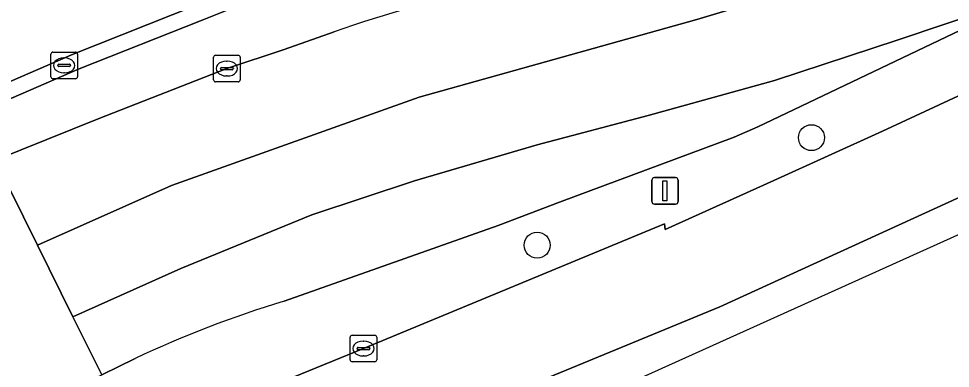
# Model space of a CAD drawing. Extents: x 158352 to 159489, y 383828 to 384603.
# Drawn here: x 158953.68 to 158988.73, y 383868.11 to 383881.28 of the extents above; entities that cross this region are included whole.
import ezdxf

# ---------------------------------------------------------------- set-up
doc = ezdxf.new("R2010")
doc.units = 0
for name, color, linetype in [('IMGEO_Berm_groen', 7, 'Continuous'), ('IMGEO_Boom', 7, 'Continuous'), ('IMGEO_Fietspad_gesloten', 7, 'Continuous'), ('IMGEO_Groenvoorziening', 7, 'Continuous'), ('IMGEO_Haag', 7, 'Continuous'), ('IMGEO_Kolk', 7, 'Continuous'), ('IMGEO_Lichtmast', 7, 'Continuous'), ('IMGEO_OVBaan_gesloten', 7, 'Continuous'), ('IMGEO_Rijbaan_regionaal_gesloten', 7, 'Continuous'), ('IMGEO_Rioolput', 7, 'Continuous')]:
    doc.layers.add(name, color=color, linetype=linetype)

msp = doc.modelspace()

# ---------------------------------------------------------------- linework, layer by layer
at = {"layer": 'IMGEO_Berm_groen'}
for points in [[(159043.502, 383906.7), (159040.278, 383905.183), (159026.647, 383898.814), (159000, 383886.068), (158992.107, 383882.293), (158981.488, 383877.213), (158980.599, 383876.818), (158974.021, 383874.372), (158971.723, 383873.496), (158963.662, 383870.646)], [(158958.082, 383865.353), (158966.645, 383868.858), (158977.971, 383873.552), (158978.001, 383873.342), (158982.088, 383875.184), (158986.172, 383877.05), (159000, 383883.486), (159026.967, 383896.037)], [(158974.999, 383885.074), (158976.447, 383887.761), (158975.911, 383888.03), (158975.325, 383887.724), (158973.545, 383886.906), (158971.778, 383886.063), (158966.302, 383883.603), (158963.596, 383882.445), (158960.586, 383881.229), (158955.953, 383879.395), (158951.553, 383877.484), (158952.176, 383876.232)], [(158952.794, 383875.949), (158956.667, 383877.503), (158961.513, 383879.401), (158963.662, 383880.12), (158965.545, 383880.784)], [(158958.059, 383868.486), (158956.8, 383867.865)]]:
    msp.add_lwpolyline(points, dxfattribs=at)
for centre, radius, start, end in [((158984.685, 383825.865), 58.159, 103.10559, 109.2144), ((158976.432, 383829.174), 43.394, 107.1145, 115.0496)]:
    msp.add_arc(centre, radius, start, end, dxfattribs=at)
at = {"layer": 'IMGEO_Boom'}
for centre in [(158983.504, 383876.8), (158973.185, 383872.751)]:
    msp.add_circle(centre, 0.489, dxfattribs=at)
at = {"layer": 'IMGEO_Fietspad_gesloten'}
msp.add_lwpolyline([(158948.574, 383876.776), (158951.618, 383878.166), (158951.727, 383878.216), (158955.723, 383879.949), (158960.363, 383881.786), (158963.366, 383882.999), (158966.061, 383884.152), (158971.526, 383886.608), (158973.291, 383887.449), (158975.061, 383888.263), (158975.95, 383888.727), (159000, 383900.042), (159027.469, 383912.965), (159060.71, 383928.546), (159075.768, 383935.579)], dxfattribs=at)
at = {"layer": 'IMGEO_Groenvoorziening'}
for points in [[(158975.95, 383888.727), (158975.061, 383888.263), (158973.291, 383887.449), (158971.526, 383886.608), (158966.061, 383884.152), (158963.366, 383882.999), (158960.363, 383881.786), (158955.723, 383879.949), (158951.727, 383878.216), (158951.618, 383878.166)], [(158951.499, 383877.592), (158951.553, 383877.484), (158955.953, 383879.395), (158960.586, 383881.229), (158963.596, 383882.445), (158966.302, 383883.603)]]:
    msp.add_lwpolyline(points, dxfattribs=at)
at = {"layer": 'IMGEO_Haag'}
for points in [[(158975.95, 383888.727), (158975.061, 383888.263), (158973.291, 383887.449), (158971.526, 383886.608), (158966.061, 383884.152), (158963.366, 383882.999), (158960.363, 383881.786), (158955.723, 383879.949), (158951.727, 383878.216), (158951.618, 383878.166)], [(158951.499, 383877.592), (158951.553, 383877.484), (158955.953, 383879.395), (158960.586, 383881.229), (158963.596, 383882.445), (158966.302, 383883.603)]]:
    msp.add_lwpolyline(points, dxfattribs=at)
at = {"layer": 'IMGEO_Kolk'}
for p, q in [((158961.011, 383878.976), (158961.011, 383879.828)), ((158961.086, 383879.902), (158961.938, 383879.902)), ((158961.499, 383879.682), (158961.524, 383879.682)), ((158962.012, 383879.828), (158962.012, 383878.976)), ((158961.27, 383879.396), (158961.27, 383879.408)), ((158961.708, 383879.359), (158961.31, 383879.359)), ((158961.313, 383879.445), (158961.711, 383879.445)), ((158961.754, 383879.408), (158961.754, 383879.396)), ((158961.522, 383879.122), (158961.497, 383879.122)), ((158961.938, 383878.902), (158961.086, 383878.902)), ((158966.148, 383868.433), (158966.148, 383869.285)), ((158966.223, 383869.359), (158967.075, 383869.359)), ((158967.149, 383869.285), (158967.149, 383868.433)), ((158966.407, 383868.853), (158966.407, 383868.865)), ((158966.845, 383868.816), (158966.447, 383868.816)), ((158966.45, 383868.902), (158966.848, 383868.902)), ((158966.636, 383869.139), (158966.661, 383869.139)), ((158966.891, 383868.865), (158966.891, 383868.853)), ((158966.659, 383868.579), (158966.634, 383868.579)), ((158967.075, 383868.359), (158966.223, 383868.359))]:
    msp.add_line(p, q, dxfattribs=at)
for points in [[(158961.011, 383878.976), (158961.011, 383879.828)], [(158961.086, 383879.902), (158961.938, 383879.902)], [(158962.012, 383879.828), (158962.012, 383878.976)], [(158961.938, 383878.902), (158961.086, 383878.902)], [(158966.148, 383868.433), (158966.148, 383869.285)], [(158966.223, 383869.359), (158967.075, 383869.359)], [(158967.149, 383869.285), (158967.149, 383868.433)], [(158967.075, 383868.359), (158966.223, 383868.359)]]:
    msp.add_lwpolyline(points, dxfattribs=at)
for centre, radius, start, end in [((158961.088, 383879.826), 0.0765, 91.552, 178.448), ((158961.088, 383879.826), 0.0765, 91.552, 178.448), ((158961.936, 383879.826), 0.0765, 1.552, 88.448), ((158961.936, 383879.826), 0.0765, 1.552, 88.448), ((158961.31, 383879.405), 0.0403, 85.8775, 175.7526), ((158961.307, 383879.395), 0.0366, 178.938, 274.7102), ((158961.711, 383879.402), 0.043, 264.8664, 352.4533), ((158961.715, 383879.407), 0.0386, 1.7309, 96.639), ((158961.088, 383878.978), 0.0765, 181.552, 268.448), ((158961.088, 383878.978), 0.0765, 181.552, 268.448), ((158961.936, 383878.978), 0.0765, 271.552, 358.448), ((158961.936, 383878.978), 0.0765, 271.552, 358.448), ((158966.225, 383869.283), 0.0765, 91.552, 178.448), ((158966.225, 383869.283), 0.0765, 91.552, 178.448), ((158967.073, 383869.283), 0.0765, 1.552, 88.448), ((158967.073, 383869.283), 0.0765, 1.552, 88.448), ((158966.447, 383868.862), 0.0403, 85.8775, 175.7526), ((158966.444, 383868.852), 0.0366, 178.938, 274.7102), ((158966.848, 383868.859), 0.043, 264.8664, 352.4533), ((158966.852, 383868.864), 0.0386, 1.7309, 96.639), ((158966.225, 383868.435), 0.0765, 181.552, 268.448), ((158966.225, 383868.435), 0.0765, 181.552, 268.448), ((158967.073, 383868.435), 0.0765, 271.552, 358.448), ((158967.073, 383868.435), 0.0765, 271.552, 358.448)]:
    msp.add_arc(centre, radius, start, end, dxfattribs=at)
for centre, major_axis, ratio, start_param, end_param in [((158961.498, 383879.402), (-0.387, 0.002), 0.722429, 4.712389, 7.853982), ((158961.523, 383879.402), (-0.39, 0.002), 0.717154, 1.570796, 4.712389), ((158966.635, 383868.859), (-0.387, 0.002), 0.722429, 4.712389, 7.853982), ((158966.66, 383868.859), (-0.39, 0.002), 0.717154, 1.570796, 4.712389)]:
    msp.add_ellipse(centre, major_axis=major_axis, ratio=ratio, start_param=start_param, end_param=end_param, dxfattribs=at)
at = {"layer": 'IMGEO_Lichtmast'}
for p, q in [((158977.499, 383874.396), (158977.499, 383875.196)), ((158977.499, 383875.196), (158977.499, 383874.396)), ((158977.599, 383875.296), (158978.389, 383875.296)), ((158978.389, 383875.296), (158977.599, 383875.296)), ((158978.489, 383875.196), (158978.489, 383874.396)), ((158978.489, 383874.396), (158978.489, 383875.196)), ((158978.389, 383874.296), (158977.599, 383874.296)), ((158977.599, 383874.296), (158978.389, 383874.296))]:
    msp.add_line(p, q, dxfattribs=at)
msp.add_lwpolyline([(158977.919, 383875.171), (158978.069, 383875.171), (158978.069, 383874.421), (158977.919, 383874.421), (158977.919, 383875.171)], dxfattribs=at)
for centre, start, end in [((158977.599, 383875.196), 90, 180), ((158977.599, 383875.196), 90, 180), ((158978.389, 383875.196), 0, 90), ((158978.389, 383875.196), 360, 90), ((158977.599, 383874.396), 180, 270), ((158977.599, 383874.396), 180, 270), ((158978.389, 383874.396), 270, 0), ((158978.389, 383874.396), 270, 0)]:
    msp.add_arc(centre, 0.1, start, end, dxfattribs=at)
at = {"layer": 'IMGEO_OVBaan_gesloten'}
for points in [[(159071.911, 383913.128), (159088.723, 383920.864), (159087.254, 383923.978), (159069.31, 383915.653), (159065.096, 383913.62), (159061.206, 383911.809), (159043.343, 383903.494), (159039.412, 383901.664), (159026.967, 383896.037), (159000, 383883.486), (158986.172, 383877.05), (158982.088, 383875.184), (158978.001, 383873.342), (158977.971, 383873.552), (158966.645, 383868.858), (158958.082, 383865.353), (158959.706, 383862.12), (158966.431, 383864.805), (158980.057, 383870.434), (158989.11, 383874.567), (159011.041, 383884.856), (159033.938, 383895.628)], [(158960.604, 383860.334), (158964.985, 383862.29), (159089.779, 383918.626), (159088.723, 383920.864), (159071.911, 383913.128), (159033.938, 383895.628), (159011.041, 383884.856), (158989.11, 383874.567), (158980.057, 383870.434), (158966.431, 383864.805), (158959.706, 383862.12)]]:
    msp.add_lwpolyline(points, close=True, dxfattribs=at)
at = {"layer": 'IMGEO_Rijbaan_regionaal_gesloten'}
for points in [[(158965.545, 383880.784), (158963.662, 383880.12), (158961.513, 383879.401), (158956.667, 383877.503), (158952.794, 383875.949), (158954.38, 383872.748), (158959.424, 383874.994), (158968.744, 383878.324), (158979.196, 383881.255), (158987.384, 383883.719), (158993.575, 383886.05), (159008.221, 383892.91), (159034.583, 383905.498), (159067.802, 383921.349), (159075.44, 383925.02), (159084.637, 383929.44)], [(158993.575, 383886.05), (158987.384, 383883.719), (158979.196, 383881.255), (158968.744, 383878.324), (158959.424, 383874.994), (158954.38, 383872.748), (158955.718, 383870.049), (158959.784, 383871.872), (158964.706, 383873.894), (158968.574, 383875.169), (158973.188, 383876.532), (158977.363, 383877.632), (158982.11, 383878.951), (158986.768, 383880.489), (158992.107, 383882.293)], [(158974.021, 383874.372), (158980.599, 383876.818), (158981.488, 383877.213), (158992.107, 383882.293), (158986.768, 383880.489), (158982.11, 383878.951), (158977.363, 383877.632), (158973.188, 383876.532), (158968.574, 383875.169), (158964.706, 383873.894), (158959.784, 383871.872), (158955.718, 383870.049), (158956.8, 383867.865), (158958.059, 383868.486)], [(158953.585, 383866.333), (158953.722, 383866.418), (158956.8, 383867.865), (158955.718, 383870.049), (158954.38, 383872.748), (158952.794, 383875.949), (158949.721, 383874.484), (158949.616, 383874.443), (158947.992, 383873.81), (158946.39, 383873.242)], [(158963.662, 383870.646), (158971.723, 383873.496), (158974.021, 383874.372)]]:
    msp.add_lwpolyline(points, dxfattribs=at)
for centre, radius, start, end in [((158984.685, 383825.865), 58.159, 103.10559, 109.2144), ((158976.432, 383829.174), 43.394, 107.1145, 115.0496)]:
    msp.add_arc(centre, radius, start, end, dxfattribs=at)
at = {"layer": 'IMGEO_Rioolput'}
for p, q in [((158954.965, 383880.02), (158955.817, 383880.02)), ((158954.89, 383879.094), (158954.89, 383879.946)), ((158955.378, 383879.8), (158955.403, 383879.8)), ((158955.891, 383879.946), (158955.891, 383879.094)), ((158955.149, 383879.514), (158955.149, 383879.526)), ((158955.587, 383879.477), (158955.189, 383879.477)), ((158955.192, 383879.563), (158955.59, 383879.563)), ((158955.633, 383879.526), (158955.633, 383879.514)), ((158955.817, 383879.02), (158954.965, 383879.02)), ((158955.401, 383879.24), (158955.376, 383879.24))]:
    msp.add_line(p, q, dxfattribs=at)
for points in [[(158954.965, 383880.02), (158955.817, 383880.02)], [(158954.89, 383879.094), (158954.89, 383879.946)], [(158955.891, 383879.946), (158955.891, 383879.094)], [(158955.817, 383879.02), (158954.965, 383879.02)]]:
    msp.add_lwpolyline(points, dxfattribs=at)
for centre, radius, start, end in [((158954.967, 383879.944), 0.0765, 91.552, 178.448), ((158954.967, 383879.944), 0.0765, 91.552, 178.448), ((158955.815, 383879.944), 0.0765, 1.552, 88.448), ((158955.815, 383879.944), 0.0765, 1.552, 88.448), ((158955.189, 383879.523), 0.0403, 85.8775, 175.7526), ((158955.186, 383879.513), 0.0366, 178.938, 274.7102), ((158955.59, 383879.52), 0.043, 264.8664, 352.4533), ((158955.594, 383879.525), 0.0386, 1.7309, 96.639), ((158954.967, 383879.096), 0.0765, 181.552, 268.448), ((158954.967, 383879.096), 0.0765, 181.552, 268.448), ((158955.815, 383879.096), 0.0765, 271.552, 358.448), ((158955.815, 383879.096), 0.0765, 271.552, 358.448)]:
    msp.add_arc(centre, radius, start, end, dxfattribs=at)
for centre, major_axis, ratio, start_param, end_param in [((158955.377, 383879.52), (-0.387, 0.002), 0.722429, 4.712389, 7.853982), ((158955.402, 383879.52), (-0.39, 0.002), 0.717154, 1.570796, 4.712389)]:
    msp.add_ellipse(centre, major_axis=major_axis, ratio=ratio, start_param=start_param, end_param=end_param, dxfattribs=at)

doc.saveas('drawing.dxf')
